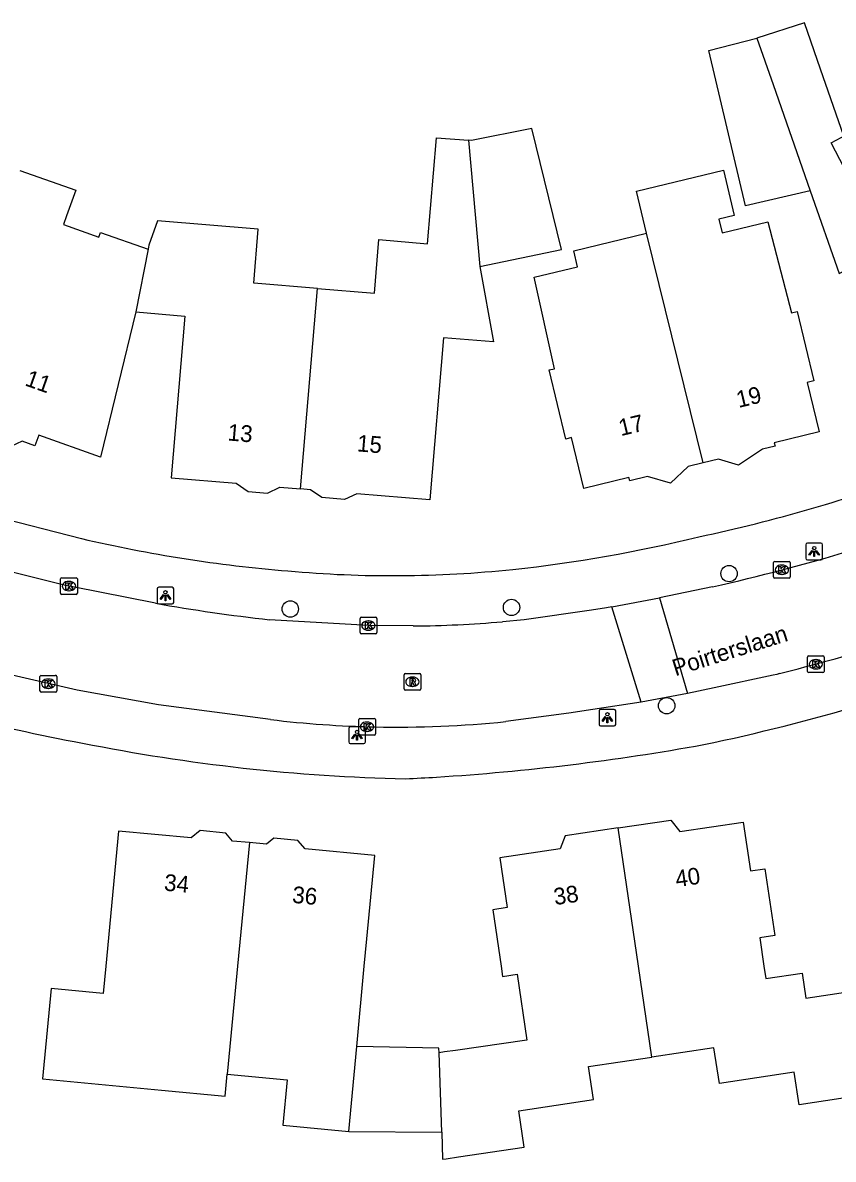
# Model space of a CAD drawing. Extents: x 161354 to 161876, y 382161 to 382804.
# Drawn here: x 161547.8 to 161596.3, y 382238.5 to 382306.5 of the extents above; entities that cross this region are included whole.
import ezdxf

# ---------------------------------------------------------------- set-up
doc = ezdxf.new("R2010")
doc.units = 0
for name, color, linetype in [('IMGEO_Boom', 7, 'Continuous'), ('IMGEO_Kolk', 7, 'Continuous'), ('IMGEO_Lichtpunt', 7, 'Continuous'), ('IMGEO_Openbare_ruimte_label', 7, 'Continuous'), ('IMGEO_Pand', 7, 'Continuous'), ('IMGEO_Pand_nummerreeks', 7, 'Continuous'), ('IMGEO_Rijbaan_lokaal_open', 7, 'Continuous'), ('IMGEO_Rioolput', 7, 'Continuous'), ('IMGEO_Voetpad_open', 7, 'Continuous')]:
    doc.layers.add(name, color=color, linetype=linetype)

msp = doc.modelspace()

# ---------------------------------------------------------------- linework, layer by layer
at = {"layer": 'IMGEO_Boom'}
for centre in [(161590.089, 382273.495), (161563.848, 382271.377), (161577.077, 382271.469), (161586.356, 382265.59)]:
    msp.add_circle(centre, 0.489, dxfattribs=at)
at = {"layer": 'IMGEO_Kolk'}
for p, q in [((161592.746, 382273.302), (161592.746, 382274.154)), ((161592.821, 382274.228), (161593.673, 382274.228)), ((161593.234, 382274.008), (161593.259, 382274.008)), ((161593.747, 382274.154), (161593.747, 382273.302)), ((161550.185, 382273.25), (161551.037, 382273.25)), ((161593.673, 382273.228), (161592.821, 382273.228)), ((161593.257, 382273.448), (161593.232, 382273.448)), ((161550.11, 382272.324), (161550.11, 382273.176)), ((161550.598, 382273.03), (161550.623, 382273.03)), ((161551.111, 382273.176), (161551.111, 382272.324)), ((161551.037, 382272.25), (161550.185, 382272.25)), ((161550.621, 382272.47), (161550.596, 382272.47)), ((161568.021, 382269.962), (161568.021, 382270.814)), ((161568.096, 382270.888), (161568.948, 382270.888)), ((161568.509, 382270.668), (161568.534, 382270.668)), ((161569.022, 382270.814), (161569.022, 382269.962)), ((161568.948, 382269.888), (161568.096, 382269.888)), ((161568.532, 382270.108), (161568.507, 382270.108)), ((161594.777, 382267.643), (161594.777, 382268.495)), ((161594.852, 382268.569), (161595.704, 382268.569)), ((161595.778, 382268.495), (161595.778, 382267.643)), ((161595.288, 382267.789), (161595.263, 382267.789)), ((161595.265, 382268.349), (161595.29, 382268.349)), ((161548.875, 382266.482), (161548.875, 382267.334)), ((161548.95, 382267.408), (161549.802, 382267.408)), ((161549.363, 382267.188), (161549.388, 382267.188)), ((161549.876, 382267.334), (161549.876, 382266.482)), ((161595.704, 382267.569), (161594.852, 382267.569)), ((161549.802, 382266.408), (161548.95, 382266.408)), ((161549.386, 382266.628), (161549.361, 382266.628)), ((161567.936, 382263.908), (161567.936, 382264.76)), ((161568.011, 382264.834), (161568.863, 382264.834)), ((161568.424, 382264.614), (161568.449, 382264.614)), ((161568.937, 382264.76), (161568.937, 382263.908)), ((161568.863, 382263.834), (161568.011, 382263.834)), ((161568.447, 382264.054), (161568.422, 382264.054))]:
    msp.add_line(p, q, dxfattribs=at)
for points in [[(161592.746, 382273.302), (161592.746, 382274.154)], [(161592.821, 382274.228), (161593.673, 382274.228)], [(161593.067, 382273.928), (161593.19, 382273.928), (161593.19, 382273.777), (161593.32, 382273.928), (161593.484, 382273.928), (161593.338, 382273.777), (161593.491, 382273.528), (161593.339, 382273.528), (161593.254, 382273.692), (161593.19, 382273.625), (161593.19, 382273.528), (161593.067, 382273.528), (161593.067, 382273.928)], [(161593.747, 382274.154), (161593.747, 382273.302)], [(161550.185, 382273.25), (161551.037, 382273.25)], [(161593.673, 382273.228), (161592.821, 382273.228)], [(161550.11, 382272.324), (161550.11, 382273.176)], [(161550.431, 382272.95), (161550.554, 382272.95), (161550.554, 382272.799), (161550.684, 382272.95), (161550.848, 382272.95), (161550.702, 382272.799), (161550.855, 382272.55), (161550.703, 382272.55), (161550.618, 382272.714), (161550.554, 382272.647), (161550.554, 382272.55), (161550.431, 382272.55), (161550.431, 382272.95)], [(161551.111, 382273.176), (161551.111, 382272.324)], [(161551.037, 382272.25), (161550.185, 382272.25)], [(161568.021, 382269.962), (161568.021, 382270.814)], [(161568.096, 382270.888), (161568.948, 382270.888)], [(161568.342, 382270.588), (161568.465, 382270.588), (161568.465, 382270.437), (161568.595, 382270.588), (161568.759, 382270.588), (161568.613, 382270.437), (161568.766, 382270.188), (161568.614, 382270.188), (161568.529, 382270.352), (161568.465, 382270.285), (161568.465, 382270.188), (161568.342, 382270.188), (161568.342, 382270.588)], [(161569.022, 382270.814), (161569.022, 382269.962)], [(161568.948, 382269.888), (161568.096, 382269.888)], [(161594.777, 382267.643), (161594.777, 382268.495)], [(161594.852, 382268.569), (161595.704, 382268.569)], [(161595.778, 382268.495), (161595.778, 382267.643)], [(161595.098, 382268.269), (161595.221, 382268.269), (161595.221, 382268.118), (161595.351, 382268.269), (161595.515, 382268.269), (161595.369, 382268.118), (161595.522, 382267.869), (161595.37, 382267.869), (161595.285, 382268.033), (161595.221, 382267.966), (161595.221, 382267.869), (161595.098, 382267.869), (161595.098, 382268.269)], [(161548.875, 382266.482), (161548.875, 382267.334)], [(161548.95, 382267.408), (161549.802, 382267.408)], [(161549.196, 382267.108), (161549.319, 382267.108), (161549.319, 382266.957), (161549.449, 382267.108), (161549.613, 382267.108), (161549.467, 382266.957), (161549.62, 382266.708), (161549.468, 382266.708), (161549.383, 382266.872), (161549.319, 382266.805), (161549.319, 382266.708), (161549.196, 382266.708), (161549.196, 382267.108)], [(161549.876, 382267.334), (161549.876, 382266.482)], [(161595.704, 382267.569), (161594.852, 382267.569)], [(161549.802, 382266.408), (161548.95, 382266.408)], [(161567.936, 382263.908), (161567.936, 382264.76)], [(161568.011, 382264.834), (161568.863, 382264.834)], [(161568.257, 382264.534), (161568.38, 382264.534), (161568.38, 382264.383), (161568.51, 382264.534), (161568.674, 382264.534), (161568.528, 382264.383), (161568.681, 382264.134), (161568.529, 382264.134), (161568.444, 382264.298), (161568.38, 382264.231), (161568.38, 382264.134), (161568.257, 382264.134), (161568.257, 382264.534)], [(161568.937, 382264.76), (161568.937, 382263.908)], [(161568.863, 382263.834), (161568.011, 382263.834)]]:
    msp.add_lwpolyline(points, dxfattribs=at)
for centre, start, end in [((161592.823, 382274.152), 91.55205, 178.44795), ((161592.823, 382274.152), 91.55205, 178.44795), ((161593.671, 382274.152), 1.55205, 88.44795), ((161593.671, 382274.152), 1.55205, 88.44795), ((161550.187, 382273.174), 91.55205, 178.44795), ((161550.187, 382273.174), 91.55205, 178.44795), ((161551.035, 382273.174), 1.55205, 88.44795), ((161551.035, 382273.174), 1.55205, 88.44795), ((161592.823, 382273.304), 181.55205, 268.44795), ((161592.823, 382273.304), 181.55205, 268.44795), ((161593.671, 382273.304), 271.55205, 358.44795), ((161593.671, 382273.304), 271.55205, 358.44795), ((161550.187, 382272.326), 181.55205, 268.44795), ((161550.187, 382272.326), 181.55205, 268.44795), ((161551.035, 382272.326), 271.55205, 358.44795), ((161551.035, 382272.326), 271.55205, 358.44795), ((161568.098, 382270.812), 91.55205, 178.44795), ((161568.098, 382270.812), 91.55205, 178.44795), ((161568.946, 382270.812), 1.55205, 88.44795), ((161568.946, 382270.812), 1.55205, 88.44795), ((161568.098, 382269.964), 181.55205, 268.44795), ((161568.098, 382269.964), 181.55205, 268.44795), ((161568.946, 382269.964), 271.55205, 358.44795), ((161568.946, 382269.964), 271.55205, 358.44795), ((161594.854, 382268.493), 91.55205, 178.44795), ((161594.854, 382268.493), 91.55205, 178.44795), ((161595.702, 382268.493), 1.55205, 88.44795), ((161595.702, 382268.493), 1.55205, 88.44795), ((161548.952, 382267.332), 91.55205, 178.44795), ((161548.952, 382267.332), 91.55205, 178.44795), ((161549.8, 382267.332), 1.55205, 88.44795), ((161549.8, 382267.332), 1.55205, 88.44795), ((161594.854, 382267.645), 181.55205, 268.44795), ((161594.854, 382267.645), 181.55205, 268.44795), ((161595.702, 382267.645), 271.55205, 358.44795), ((161595.702, 382267.645), 271.55205, 358.44795), ((161548.952, 382266.484), 181.55205, 268.44795), ((161548.952, 382266.484), 181.55205, 268.44795), ((161549.8, 382266.484), 271.55205, 358.44795), ((161549.8, 382266.484), 271.55205, 358.44795), ((161568.013, 382264.758), 91.55205, 178.44795), ((161568.013, 382264.758), 91.55205, 178.44795), ((161568.861, 382264.758), 1.55205, 88.44795), ((161568.861, 382264.758), 1.55205, 88.44795), ((161568.013, 382263.91), 181.55205, 268.44795), ((161568.013, 382263.91), 181.55205, 268.44795), ((161568.861, 382263.91), 271.55205, 358.44795), ((161568.861, 382263.91), 271.55205, 358.44795)]:
    msp.add_arc(centre, 0.0765, start, end, dxfattribs=at)
for centre, major_axis, ratio, start_param, end_param in [((161593.233, 382273.728), (-0.387, 0.002), 0.722429, 4.712389, 7.853982), ((161593.258, 382273.728), (-0.39, 0.002), 0.717154, 1.570796, 4.712389), ((161550.597, 382272.75), (-0.387, 0.002), 0.722429, 4.712389, 7.853982), ((161550.622, 382272.75), (-0.39, 0.002), 0.717154, 1.570796, 4.712389), ((161568.508, 382270.388), (-0.387, 0.002), 0.722429, 4.712389, 7.853982), ((161568.533, 382270.388), (-0.39, 0.002), 0.717154, 1.570796, 4.712389), ((161595.264, 382268.069), (-0.387, 0.002), 0.722429, 4.712389, 7.853982), ((161595.289, 382268.069), (-0.39, 0.002), 0.717154, 1.570796, 4.712389), ((161549.362, 382266.908), (-0.387, 0.002), 0.722429, 4.712389, 7.853982), ((161549.387, 382266.908), (-0.39, 0.002), 0.717154, 1.570796, 4.712389), ((161568.423, 382264.334), (-0.387, 0.002), 0.722429, 4.712389, 7.853982), ((161568.448, 382264.334), (-0.39, 0.002), 0.717154, 1.570796, 4.712389)]:
    msp.add_ellipse(centre, major_axis=major_axis, ratio=ratio, start_param=start_param, end_param=end_param, dxfattribs=at)
at = {"layer": 'IMGEO_Lichtpunt'}
for p, q in [((161595.583, 382275.317), (161594.775, 382275.317)), ((161595.583, 382275.317), (161594.775, 382275.317)), ((161594.681, 382275.222), (161594.681, 382274.415)), ((161594.681, 382275.222), (161594.681, 382274.415)), ((161595.677, 382274.415), (161595.677, 382275.222)), ((161595.677, 382274.415), (161595.677, 382275.222)), ((161594.775, 382274.321), (161595.583, 382274.321)), ((161594.775, 382274.321), (161595.583, 382274.321)), ((161555.882, 382272.579), (161555.882, 382271.772)), ((161555.882, 382272.579), (161555.882, 382271.772)), ((161556.784, 382272.674), (161555.976, 382272.674)), ((161556.784, 382272.674), (161555.976, 382272.674)), ((161556.878, 382271.772), (161556.878, 382272.579)), ((161556.878, 382271.772), (161556.878, 382272.579)), ((161555.976, 382271.678), (161556.784, 382271.678)), ((161555.976, 382271.678), (161556.784, 382271.678)), ((161582.311, 382265.279), (161582.311, 382264.472)), ((161582.311, 382265.279), (161582.311, 382264.472)), ((161583.213, 382265.374), (161582.405, 382265.374)), ((161583.213, 382265.374), (161582.405, 382265.374)), ((161583.307, 382264.472), (161583.307, 382265.279)), ((161583.307, 382264.472), (161583.307, 382265.279)), ((161582.405, 382264.378), (161583.213, 382264.378)), ((161582.405, 382264.378), (161583.213, 382264.378)), ((161567.34, 382264.227), (161567.34, 382263.42)), ((161567.34, 382264.227), (161567.34, 382263.42)), ((161568.242, 382264.322), (161567.434, 382264.322)), ((161568.242, 382264.322), (161567.434, 382264.322)), ((161568.336, 382263.42), (161568.336, 382264.227)), ((161568.336, 382263.42), (161568.336, 382264.227)), ((161567.434, 382263.326), (161568.242, 382263.326)), ((161567.434, 382263.326), (161568.242, 382263.326))]:
    msp.add_line(p, q, dxfattribs=at)
for points in [[(161595.055, 382274.886), (161595.094, 382274.858), (161594.906, 382274.596), (161594.868, 382274.623), (161595.055, 382274.886)], [(161595.157, 382274.838), (161595.204, 382274.838), (161595.204, 382274.516), (161595.157, 382274.516), (161595.157, 382274.838)], [(161595.267, 382274.858), (161595.305, 382274.885), (161595.492, 382274.623), (161595.453, 382274.595), (161595.267, 382274.858)], [(161556.256, 382272.243), (161556.295, 382272.215), (161556.107, 382271.953), (161556.069, 382271.98), (161556.256, 382272.243)], [(161556.358, 382272.195), (161556.405, 382272.195), (161556.405, 382271.873), (161556.358, 382271.873), (161556.358, 382272.195)], [(161556.468, 382272.215), (161556.506, 382272.242), (161556.693, 382271.98), (161556.654, 382271.952), (161556.468, 382272.215)], [(161582.685, 382264.943), (161582.724, 382264.915), (161582.536, 382264.653), (161582.498, 382264.68), (161582.685, 382264.943)], [(161582.787, 382264.895), (161582.834, 382264.895), (161582.834, 382264.573), (161582.787, 382264.573), (161582.787, 382264.895)], [(161582.897, 382264.915), (161582.935, 382264.942), (161583.122, 382264.68), (161583.083, 382264.652), (161582.897, 382264.915)], [(161567.714, 382263.891), (161567.753, 382263.863), (161567.565, 382263.601), (161567.527, 382263.628), (161567.714, 382263.891)], [(161567.816, 382263.843), (161567.863, 382263.843), (161567.863, 382263.521), (161567.816, 382263.521), (161567.816, 382263.843)], [(161567.926, 382263.863), (161567.964, 382263.89), (161568.151, 382263.628), (161568.112, 382263.6), (161567.926, 382263.863)]]:
    msp.add_lwpolyline(points, dxfattribs=at)
for centre in [(161595.18, 382275.02), (161556.381, 382272.377), (161582.81, 382265.077), (161567.839, 382264.025)]:
    msp.add_circle(centre, 0.0994, dxfattribs=at)
for centre, start, end in [((161594.775, 382275.222), 90, 180), ((161594.775, 382275.222), 90, 180), ((161595.583, 382275.222), 0, 90), ((161595.583, 382275.222), 0, 90), ((161594.775, 382274.415), 180, 270), ((161594.775, 382274.415), 180, 270), ((161595.583, 382274.415), 270, 0), ((161595.583, 382274.415), 270, 360), ((161555.976, 382272.579), 90, 180), ((161555.976, 382272.579), 90, 180), ((161556.784, 382272.579), 0, 90), ((161556.784, 382272.579), 0, 90), ((161555.976, 382271.772), 180, 270), ((161555.976, 382271.772), 180, 270), ((161556.784, 382271.772), 270, 0), ((161556.784, 382271.772), 270, 360), ((161582.405, 382265.279), 90, 180), ((161582.405, 382265.279), 90, 180), ((161583.213, 382265.279), 0, 90), ((161583.213, 382265.279), 0, 90), ((161582.405, 382264.472), 180, 270), ((161582.405, 382264.472), 180, 270), ((161583.213, 382264.472), 270, 0), ((161583.213, 382264.472), 270, 360), ((161567.434, 382264.227), 90, 180), ((161567.434, 382264.227), 90, 180), ((161568.242, 382264.227), 0, 90), ((161568.242, 382264.227), 0, 90), ((161567.434, 382263.42), 180, 270), ((161567.434, 382263.42), 180, 270), ((161568.242, 382263.42), 270, 0), ((161568.242, 382263.42), 270, 360)]:
    msp.add_arc(centre, 0.0946, start, end, dxfattribs=at)
at = {"layer": 'IMGEO_Pand'}
for points in [[(161604.858, 382298.652), (161601.468, 382296.877), (161600.138, 382299.417), (161596.981, 382297.765), (161596.192, 382299.272), (161596.799, 382299.591), (161596.949, 382299.67), (161595.561, 382303.682), (161594.602, 382306.453), (161591.747, 382305.538)], [(161594.929, 382296.386), (161591.079, 382295.491), (161588.887, 382304.786), (161591.747, 382305.538)], [(161591.747, 382305.538), (161592.724, 382302.76), (161594.929, 382296.386)], [(161575.189, 382291.868), (161580.075, 382292.88), (161578.283, 382300.125), (161574.689, 382299.401), (161574.496, 382299.417)], [(161565.47, 382290.555), (161568.88, 382290.274), (161569.144, 382293.474), (161572.059, 382293.233), (161572.582, 382299.575), (161574.496, 382299.417)], [(161574.496, 382299.417), (161575.189, 382291.868)], [(161547.675, 382297.617), (161551.015, 382296.434), (161550.47, 382294.897), (161550.288, 382294.382), (161552.401, 382293.633), (161552.498, 382293.908), (161555.344, 382292.899)], [(161585.159, 382293.853), (161584.552, 382296.371), (161589.747, 382297.624), (161590.399, 382294.921), (161589.486, 382294.701), (161589.681, 382293.89), (161592.41, 382294.548), (161593.825, 382289.097), (161594.155, 382289.176), (161595.156, 382285.023), (161594.764, 382284.929), (161595.478, 382281.967), (161592.791, 382281.319), (161592.838, 382281.125), (161592.087, 382280.944), (161590.65, 382279.988), (161589.45, 382280.342), (161588.545, 382280.124)], [(161594.929, 382296.386), (161596.664, 382291.452), (161599.158, 382292.758), (161603.422, 382284.613), (161610.315, 382288.222)], [(161565.47, 382290.555), (161561.658, 382290.87), (161561.924, 382294.094), (161555.904, 382294.591), (161555.394, 382293.152), (161555.344, 382292.899)], [(161588.545, 382280.124), (161587.639, 382279.905), (161586.582, 382278.9), (161585.207, 382279.306), (161584.15, 382279.051), (161584.103, 382279.246), (161581.4, 382278.595), (161580.669, 382281.629), (161580.325, 382281.547), (161579.329, 382285.677), (161579.641, 382285.753), (161578.427, 382291.222), (161581.033, 382291.851), (161580.804, 382292.804), (161585.159, 382293.853)], [(161588.545, 382280.124), (161585.159, 382293.853)], [(161555.344, 382292.899), (161554.609, 382289.153)], [(161575.189, 382291.868), (161576.005, 382287.358), (161573.015, 382287.61), (161572.197, 382277.914), (161567.827, 382278.274), (161567.094, 382277.928), (161565.734, 382278.04), (161565.057, 382278.509), (161564.457, 382278.558)], [(161564.457, 382278.558), (161565.47, 382290.555)], [(161554.609, 382289.153), (161552.505, 382280.471), (161548.799, 382281.783), (161548.572, 382281.142), (161547.811, 382281.412), (161547.14, 382281.092), (161545.678, 382281.61), (161545.38, 382282.234), (161542.582, 382283.225)], [(161554.609, 382289.153), (161557.53, 382288.906), (161556.721, 382279.219), (161560.611, 382278.898), (161561.319, 382278.408), (161562.476, 382278.312), (161563.214, 382278.661), (161564.457, 382278.558)], [(161583.448, 382258.278), (161580.289, 382257.804), (161579.984, 382257.03), (161576.371, 382256.488), (161576.817, 382253.513), (161575.962, 382253.385), (161576.455, 382250), (161576.542, 382249.399), (161577.423, 382249.528), (161577.997, 382245.59), (161573.723, 382244.968), (161573.069, 382244.873), (161572.743, 382244.826)], [(161583.448, 382258.278), (161586.606, 382258.752), (161587.153, 382258.065), (161590.924, 382258.63), (161591.363, 382255.702), (161592.22, 382255.831), (161592.818, 382251.842), (161591.92, 382251.707), (161592.177, 382250), (161592.287, 382249.269), (161594.453, 382249.595), (161594.678, 382248.098), (161597.2, 382248.477), (161598.115, 382243.562), (161598.345, 382242.329), (161594.283, 382241.72), (161593.99, 382243.668), (161589.507, 382242.995), (161589.187, 382245.123), (161585.465, 382244.564)], [(161585.465, 382244.564), (161584.665, 382250), (161583.448, 382258.278)], [(161561.398, 382257.398), (161560.382, 382257.493), (161559.985, 382257.973), (161558.448, 382258.118), (161557.917, 382257.679), (161553.568, 382258.088), (161552.806, 382250), (161552.653, 382248.371), (161549.536, 382248.664), (161549.069, 382243.686), (161549.029, 382243.265), (161556.14, 382242.596), (161559.947, 382242.238), (161560.073, 382243.551)], [(161567.818, 382245.195), (161568.27, 382250), (161568.426, 382251.65), (161568.895, 382256.627), (161564.727, 382257.019), (161564.305, 382257.53), (161562.857, 382257.666), (161562.417, 382257.302), (161561.398, 382257.398)], [(161561.398, 382257.398), (161560.69, 382250), (161560.23, 382245.194), (161560.073, 382243.551)], [(161567.339, 382240.117), (161567.818, 382245.195)], [(161572.743, 382244.826), (161572.734, 382245.097), (161567.818, 382245.195)], [(161572.904, 382240.068), (161572.743, 382244.826)], [(161572.904, 382240.068), (161572.959, 382238.455), (161573.169, 382238.487), (161573.904, 382238.597), (161577.839, 382239.188), (161577.513, 382241.355), (161581.982, 382242.026), (161581.687, 382243.997), (161585.465, 382244.564)], [(161560.073, 382243.551), (161563.653, 382243.214), (161563.397, 382240.489), (161567.339, 382240.117)], [(161567.339, 382240.117), (161572.904, 382240.068)]]:
    msp.add_lwpolyline(points, dxfattribs=at)
at = {"layer": 'IMGEO_Rijbaan_lokaal_open'}
for points in [[(161555.781, 382271.717), (161550.838, 382272.695), (161550.402, 382272.793), (161546.074, 382273.855)], [(161589.106, 382272.705), (161585.923, 382272.039)], [(161583.075, 382271.499), (161585.923, 382272.039)], [(161585.923, 382272.039), (161587.605, 382266.329)], [(161583.075, 382271.499), (161582.758, 382271.448), (161581.856, 382271.304), (161577.833, 382270.736), (161576.531, 382270.615)], [(161584.837, 382265.808), (161583.075, 382271.499)], [(161571.202, 382270.362), (161568.518, 382270.387), (161562.603, 382270.731)], [(161562.662, 382264.762), (161555.961, 382265.643), (161551.101, 382266.526), (161545.644, 382267.772)], [(161593.1, 382267.521), (161592.937, 382267.468), (161592.728, 382267.416), (161589.203, 382266.654), (161587.605, 382266.329)], [(161584.837, 382265.808), (161581.935, 382265.355), (161580.502, 382265.144), (161576.742, 382264.644)], [(161587.605, 382266.329), (161584.837, 382265.808)]]:
    msp.add_lwpolyline(points, dxfattribs=at)
for centre, radius, start, end in [((161562.597, 382390.472), 120.713, 282.6859, 286.75013), ((161575.336, 382382.925), 112.914, 260.02676, 263.52495), ((161570.531, 382340.749), 70.39, 270.54635, 274.88993), ((161565.149, 382379.907), 115.809, 283.96622, 288.50925), ((161570.252, 382328.305), 63.995, 263.18885, 268.81663), ((161570.277, 382326.951), 62.641, 268.76768, 275.92367)]:
    msp.add_arc(centre, radius, start, end, dxfattribs=at)
at = {"layer": 'IMGEO_Rioolput'}
for p, q in [((161570.651, 382266.596), (161570.651, 382267.448)), ((161570.726, 382267.522), (161571.578, 382267.522)), ((161571.139, 382267.302), (161571.164, 382267.302)), ((161571.652, 382267.448), (161571.652, 382266.596)), ((161571.578, 382266.522), (161570.726, 382266.522)), ((161571.162, 382266.742), (161571.137, 382266.742))]:
    msp.add_line(p, q, dxfattribs=at)
for points in [[(161570.651, 382266.596), (161570.651, 382267.448)], [(161570.726, 382267.522), (161571.578, 382267.522)], [(161571.24, 382267.22), (161570.988, 382267.222), (161570.988, 382266.822)], [(161571.166, 382267.141), (161571.112, 382267.141), (161571.112, 382267.06)], [(161571.652, 382267.448), (161571.652, 382266.596)], [(161571.578, 382266.522), (161570.726, 382266.522)], [(161570.988, 382266.822), (161571.112, 382266.822), (161571.112, 382266.984), (161571.123, 382266.984)], [(161571.112, 382267.06), (161571.164, 382267.06)], [(161571.17, 382266.955), (161571.241, 382266.822), (161571.381, 382266.822), (161571.316, 382266.948)]]:
    msp.add_lwpolyline(points, dxfattribs=at)
for centre, radius, start, end in [((161570.728, 382267.446), 0.0765, 91.55205, 178.44795), ((161570.728, 382267.446), 0.0765, 91.55205, 178.44795), ((161571.172, 382267.045), 0.0964, 77.00612, 93.18647), ((161571.186, 382267.102), 0.0378, 276.66336, 79.67722), ((161571.239, 382267.11), 0.109, 350.36119, 89.41601), ((161571.237, 382267.11), 0.112, 277.58423, 350.98172), ((161571.576, 382267.446), 0.0765, 1.55205, 88.44795), ((161571.576, 382267.446), 0.0765, 1.55205, 88.44795), ((161570.728, 382266.598), 0.0765, 181.55205, 268.44795), ((161570.728, 382266.598), 0.0765, 181.55205, 268.44795), ((161571.122, 382266.931), 0.0533, 26.02933, 88.69889), ((161571.148, 382267.249), 0.19, 274.7715, 282.96867), ((161571.221, 382266.895), 0.108, 29.51342, 73.79051), ((161571.576, 382266.598), 0.0765, 271.55205, 358.44795), ((161571.576, 382266.598), 0.0765, 271.55205, 358.44795)]:
    msp.add_arc(centre, radius, start, end, dxfattribs=at)
for centre, major_axis, ratio, start_param, end_param in [((161571.138, 382267.022), (-0.387, 0.002), 0.722429, 4.712389, 7.853982), ((161571.163, 382267.022), (-0.39, 0.002), 0.717154, 1.570796, 4.712389)]:
    msp.add_ellipse(centre, major_axis=major_axis, ratio=ratio, start_param=start_param, end_param=end_param, dxfattribs=at)
at = {"layer": 'IMGEO_Voetpad_open'}
msp.add_lwpolyline([(161540.817, 382278.523), (161546.054, 382276.944), (161551.353, 382275.587)], dxfattribs=at)
for centre, radius, start, end in [((161567.904, 382371.042), 97.5, 282.06729, 290.22306), ((161570.871, 382359.893), 86.536, 256.96475, 265.25243), ((161568.285, 382357.136), 83.859, 276.07799, 283.79924), ((161569.954, 382342.741), 69.369, 264.83474, 275.96581), ((161564.574, 382378.018), 117.238, 281.81391, 291.46888), ((161568.859, 382359.195), 97.413, 250.35082, 259.68483), ((161573.13, 382371.474), 110.276, 258.64383, 268.75651), ((161563.825, 382400.174), 139.129, 273.61222, 280.24769), ((161567.566, 382339.604), 78.445, 272.31692, 273.67297)]:
    msp.add_arc(centre, radius, start, end, dxfattribs=at)

# ---------------------------------------------------------------- texts
at = {"layer": 'IMGEO_Openbare_ruimte_label'}
msp.add_text('Poirterslaan', height=1, rotation=17.45656, dxfattribs=at).set_placement((161586.878, 382267.349))
at = {"layer": 'IMGEO_Pand_nummerreeks'}
for s, rotation, p in [('11', 340.50225, (161547.919, 382284.769)), ('19', 13.46987, (161590.657, 382283.403)), ('17', 13.46987, (161583.618, 382281.717)), ('13', 355.18142, (161560.07, 382281.465)), ('15', 355.17999, (161567.807, 382280.813)), ('34', 354.5569, (161556.266, 382254.535)), ('40', 8.37303, (161586.949, 382254.729)), ('38', 8.37091, (161579.673, 382253.658)), ('36', 354.5569, (161563.929, 382253.804))]:
    msp.add_text(s, height=1, rotation=rotation, dxfattribs=at).set_placement(p)

doc.saveas('drawing.dxf')
